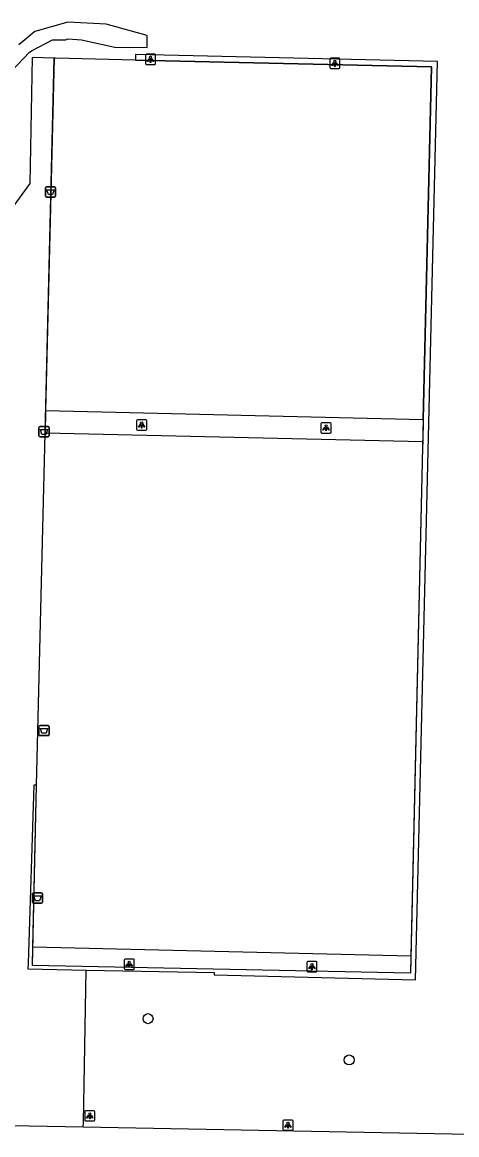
# Model space of a CAD drawing. Extents: x 161477 to 163040, y 383680 to 384868.
# Drawn here: x 161805.2 to 161847.7, y 384682.9 to 384791.5 of the extents above; entities that cross this region are included whole.
import ezdxf

# ---------------------------------------------------------------- set-up
doc = ezdxf.new("R2010")
doc.units = 0
for name, color, linetype in [('IMGEO_Afvalbak', 7, 'Continuous'), ('IMGEO_Boom', 7, 'Continuous'), ('IMGEO_Groenvoorziening', 7, 'Continuous'), ('IMGEO_Hek', 7, 'Continuous'), ('IMGEO_Lichtpunt', 7, 'Continuous'), ('IMGEO_Voetpad_onverhard', 7, 'Continuous'), ('IMGEO_Voetpad_open', 7, 'Continuous')]:
    doc.layers.add(name, color=color, linetype=linetype)

msp = doc.modelspace()

# ---------------------------------------------------------------- linework, layer by layer
at = {"layer": 'IMGEO_Afvalbak'}
for p, q in [((161807.52, 384774.5), (161807.52, 384775.3)), ((161807.52, 384775.3), (161807.52, 384774.5)), ((161807.62, 384775.4), (161808.4, 384775.4)), ((161808.4, 384775.4), (161807.62, 384775.4)), ((161808.5, 384775.3), (161808.5, 384774.5)), ((161808.5, 384774.5), (161808.5, 384775.3)), ((161808.4, 384774.4), (161807.62, 384774.4)), ((161807.62, 384774.4), (161808.4, 384774.4)), ((161806.88, 384751.11), (161806.88, 384751.91)), ((161806.88, 384751.91), (161806.88, 384751.11)), ((161806.98, 384752.01), (161807.76, 384752.01)), ((161807.76, 384752.01), (161806.98, 384752.01)), ((161807.76, 384751.01), (161806.98, 384751.01)), ((161806.98, 384751.01), (161807.76, 384751.01)), ((161807.86, 384751.91), (161807.86, 384751.11)), ((161807.86, 384751.11), (161807.86, 384751.91)), ((161806.98, 384722.86), (161807.76, 384722.86)), ((161807.76, 384722.86), (161806.98, 384722.86)), ((161806.88, 384721.96), (161806.88, 384722.76)), ((161806.88, 384722.76), (161806.88, 384721.96)), ((161807.76, 384721.86), (161806.98, 384721.86)), ((161806.98, 384721.86), (161807.76, 384721.86)), ((161807.86, 384722.76), (161807.86, 384721.96)), ((161807.86, 384721.96), (161807.86, 384722.76)), ((161806.34, 384706.52), (161807.12, 384706.52)), ((161807.12, 384706.52), (161806.34, 384706.52)), ((161806.24, 384705.62), (161806.24, 384706.42)), ((161806.24, 384706.42), (161806.24, 384705.62)), ((161807.12, 384705.52), (161806.34, 384705.52)), ((161806.34, 384705.52), (161807.12, 384705.52)), ((161807.22, 384706.42), (161807.22, 384705.62)), ((161807.22, 384705.62), (161807.22, 384706.42))]:
    msp.add_line(p, q, dxfattribs=at)
for points in [[(161807.66, 384775.11), (161808.36, 384775.11), (161808.21, 384774.64), (161807.81, 384774.64), (161807.66, 384775.11)], [(161807.02, 384751.72), (161807.72, 384751.72), (161807.57, 384751.25), (161807.17, 384751.25), (161807.02, 384751.72)], [(161807.02, 384722.57), (161807.72, 384722.57), (161807.57, 384722.1), (161807.17, 384722.1), (161807.02, 384722.57)], [(161806.38, 384706.23), (161807.08, 384706.23), (161806.93, 384705.76), (161806.53, 384705.76), (161806.38, 384706.23)]]:
    msp.add_lwpolyline(points, dxfattribs=at)
for centre, start, end in [((161807.62, 384775.3), 90, 180), ((161807.62, 384775.3), 90, 180), ((161808.4, 384775.3), 0, 90), ((161808.4, 384775.3), 360, 90), ((161807.62, 384774.5), 180, 270), ((161807.62, 384774.5), 180, 270), ((161808.4, 384774.5), 270, 0), ((161808.4, 384774.5), 270, 0), ((161806.98, 384751.91), 90, 180), ((161806.98, 384751.91), 90, 180), ((161806.98, 384751.11), 180, 270), ((161806.98, 384751.11), 180, 270), ((161807.76, 384751.91), 0, 90), ((161807.76, 384751.91), 360, 90), ((161807.76, 384751.11), 270, 0), ((161807.76, 384751.11), 270, 0), ((161806.98, 384722.76), 90, 180), ((161806.98, 384722.76), 90, 180), ((161807.76, 384722.76), 0, 90), ((161807.76, 384722.76), 360, 90), ((161806.98, 384721.96), 180, 270), ((161806.98, 384721.96), 180, 270), ((161807.76, 384721.96), 270, 0), ((161807.76, 384721.96), 270, 0), ((161806.34, 384706.42), 90, 180), ((161806.34, 384706.42), 90, 180), ((161807.12, 384706.42), 0, 90), ((161807.12, 384706.42), 360, 90), ((161806.34, 384705.62), 180, 270), ((161806.34, 384705.62), 180, 270), ((161807.12, 384705.62), 270, 0), ((161807.12, 384705.62), 270, 0)]:
    msp.add_arc(centre, 0.1, start, end, dxfattribs=at)
at = {"layer": 'IMGEO_Boom'}
for centre in [(161817.52, 384694.25), (161837.15, 384690.22)]:
    msp.add_circle(centre, 0.489, dxfattribs=at)
at = {"layer": 'IMGEO_Groenvoorziening'}
msp.add_lwpolyline([(161816.29, 384787.75), (161808.48, 384787.95), (161808.36, 384787.96)], dxfattribs=at)
at = {"layer": 'IMGEO_Hek'}
for points in [[(161806.65, 384717.02), (161807.45, 384750), (161808.36, 384787.96)], [(161816.29, 384787.75), (161845.17, 384787.09), (161844.31, 384750), (161843.13, 384698.68), (161806.23, 384699.43), (161806.65, 384717.02)]]:
    msp.add_lwpolyline(points, dxfattribs=at)
at = {"layer": 'IMGEO_Lichtpunt'}
for p, q in [((161817.27, 384788.23), (161817.27, 384787.43)), ((161817.27, 384788.23), (161817.27, 384787.43)), ((161818.17, 384788.33), (161817.36, 384788.33)), ((161818.17, 384788.33), (161817.36, 384788.33)), ((161818.26, 384787.43), (161818.26, 384788.23)), ((161818.26, 384787.43), (161818.26, 384788.23)), ((161836.16, 384787.94), (161835.35, 384787.94)), ((161836.16, 384787.94), (161835.35, 384787.94)), ((161817.36, 384787.33), (161818.17, 384787.33)), ((161817.36, 384787.33), (161818.17, 384787.33)), ((161835.26, 384787.84), (161835.26, 384787.04)), ((161835.26, 384787.84), (161835.26, 384787.04)), ((161835.35, 384786.94), (161836.16, 384786.94)), ((161835.35, 384786.94), (161836.16, 384786.94)), ((161836.25, 384787.04), (161836.25, 384787.84)), ((161836.25, 384787.04), (161836.25, 384787.84)), ((161816.4, 384752.56), (161816.4, 384751.76)), ((161816.4, 384752.56), (161816.4, 384751.76)), ((161817.3, 384752.66), (161816.49, 384752.66)), ((161817.3, 384752.66), (161816.49, 384752.66)), ((161817.39, 384751.76), (161817.39, 384752.56)), ((161817.39, 384751.76), (161817.39, 384752.56)), ((161834.4, 384752.28), (161834.4, 384751.48)), ((161834.4, 384752.28), (161834.4, 384751.48)), ((161835.3, 384752.38), (161834.49, 384752.38)), ((161835.3, 384752.38), (161834.49, 384752.38)), ((161835.39, 384751.48), (161835.39, 384752.28)), ((161835.39, 384751.48), (161835.39, 384752.28)), ((161816.49, 384751.66), (161817.3, 384751.66)), ((161816.49, 384751.66), (161817.3, 384751.66)), ((161834.49, 384751.38), (161835.3, 384751.38)), ((161834.49, 384751.38), (161835.3, 384751.38)), ((161816.09, 384700.06), (161815.28, 384700.06)), ((161816.09, 384700.06), (161815.28, 384700.06)), ((161815.19, 384699.96), (161815.19, 384699.16)), ((161815.19, 384699.96), (161815.19, 384699.16)), ((161815.28, 384699.06), (161816.09, 384699.06)), ((161815.28, 384699.06), (161816.09, 384699.06)), ((161816.18, 384699.16), (161816.18, 384699.96)), ((161816.18, 384699.16), (161816.18, 384699.96)), ((161833.02, 384699.73), (161833.02, 384698.93)), ((161833.02, 384699.73), (161833.02, 384698.93)), ((161833.92, 384699.83), (161833.11, 384699.83)), ((161833.92, 384699.83), (161833.11, 384699.83)), ((161834.01, 384698.93), (161834.01, 384699.73)), ((161834.01, 384698.93), (161834.01, 384699.73)), ((161833.11, 384698.83), (161833.92, 384698.83)), ((161833.11, 384698.83), (161833.92, 384698.83)), ((161811.34, 384685.17), (161811.34, 384684.37)), ((161811.34, 384685.17), (161811.34, 384684.37)), ((161812.24, 384685.27), (161811.43, 384685.27)), ((161812.24, 384685.27), (161811.43, 384685.27)), ((161812.33, 384684.37), (161812.33, 384685.17)), ((161812.33, 384684.37), (161812.33, 384685.17)), ((161811.43, 384684.27), (161812.24, 384684.27)), ((161811.43, 384684.27), (161812.24, 384684.27)), ((161830.68, 384684.26), (161830.68, 384683.46)), ((161830.68, 384684.26), (161830.68, 384683.46)), ((161831.58, 384684.36), (161830.77, 384684.36)), ((161831.58, 384684.36), (161830.77, 384684.36)), ((161831.67, 384683.46), (161831.67, 384684.26)), ((161831.67, 384683.46), (161831.67, 384684.26)), ((161830.77, 384683.36), (161831.58, 384683.36)), ((161830.77, 384683.36), (161831.58, 384683.36))]:
    msp.add_line(p, q, dxfattribs=at)
for points in [[(161817.64, 384787.9), (161817.68, 384787.87), (161817.49, 384787.61), (161817.45, 384787.63), (161817.64, 384787.9)], [(161817.74, 384787.85), (161817.79, 384787.85), (161817.79, 384787.53), (161817.74, 384787.53), (161817.74, 384787.85)], [(161817.85, 384787.87), (161817.89, 384787.9), (161818.08, 384787.63), (161818.04, 384787.61), (161817.85, 384787.87)], [(161835.63, 384787.51), (161835.67, 384787.48), (161835.48, 384787.22), (161835.44, 384787.24), (161835.63, 384787.51)], [(161835.73, 384787.46), (161835.78, 384787.46), (161835.78, 384787.14), (161835.73, 384787.14), (161835.73, 384787.46)], [(161835.84, 384787.48), (161835.88, 384787.51), (161836.07, 384787.24), (161836.03, 384787.22), (161835.84, 384787.48)], [(161816.77, 384752.23), (161816.81, 384752.2), (161816.62, 384751.94), (161816.58, 384751.96), (161816.77, 384752.23)], [(161816.87, 384752.18), (161816.92, 384752.18), (161816.92, 384751.86), (161816.87, 384751.86), (161816.87, 384752.18)], [(161816.98, 384752.2), (161817.02, 384752.23), (161817.21, 384751.96), (161817.17, 384751.94), (161816.98, 384752.2)], [(161834.77, 384751.95), (161834.81, 384751.92), (161834.62, 384751.66), (161834.58, 384751.68), (161834.77, 384751.95)], [(161834.87, 384751.9), (161834.92, 384751.9), (161834.92, 384751.58), (161834.87, 384751.58), (161834.87, 384751.9)], [(161834.98, 384751.92), (161835.02, 384751.95), (161835.21, 384751.68), (161835.17, 384751.66), (161834.98, 384751.92)], [(161815.56, 384699.63), (161815.6, 384699.6), (161815.41, 384699.34), (161815.37, 384699.36), (161815.56, 384699.63)], [(161815.66, 384699.58), (161815.71, 384699.58), (161815.71, 384699.26), (161815.66, 384699.26), (161815.66, 384699.58)], [(161815.77, 384699.6), (161815.81, 384699.63), (161816, 384699.36), (161815.96, 384699.34), (161815.77, 384699.6)], [(161833.39, 384699.4), (161833.43, 384699.37), (161833.24, 384699.11), (161833.2, 384699.13), (161833.39, 384699.4)], [(161833.49, 384699.35), (161833.54, 384699.35), (161833.54, 384699.03), (161833.49, 384699.03), (161833.49, 384699.35)], [(161833.6, 384699.37), (161833.64, 384699.4), (161833.83, 384699.13), (161833.79, 384699.11), (161833.6, 384699.37)], [(161811.71, 384684.84), (161811.75, 384684.81), (161811.56, 384684.55), (161811.52, 384684.57), (161811.71, 384684.84)], [(161811.92, 384684.81), (161811.96, 384684.84), (161812.15, 384684.57), (161812.11, 384684.55), (161811.92, 384684.81)], [(161811.81, 384684.79), (161811.86, 384684.79), (161811.86, 384684.47), (161811.81, 384684.47), (161811.81, 384684.79)], [(161831.05, 384683.93), (161831.09, 384683.9), (161830.9, 384683.64), (161830.86, 384683.66), (161831.05, 384683.93)], [(161831.15, 384683.88), (161831.2, 384683.88), (161831.2, 384683.56), (161831.15, 384683.56), (161831.15, 384683.88)], [(161831.26, 384683.9), (161831.3, 384683.93), (161831.49, 384683.66), (161831.45, 384683.64), (161831.26, 384683.9)]]:
    msp.add_lwpolyline(points, dxfattribs=at)
for centre in [(161817.77, 384788.03), (161835.76, 384787.64), (161816.9, 384752.36), (161834.9, 384752.08), (161815.69, 384699.76), (161833.52, 384699.53), (161811.84, 384684.97), (161831.18, 384684.06)]:
    msp.add_circle(centre, 0.0994, dxfattribs=at)
for centre, start, end in [((161817.36, 384788.23), 90, 180), ((161817.36, 384788.23), 90, 180), ((161818.17, 384788.23), 0, 90), ((161818.17, 384788.23), 0, 90), ((161835.35, 384787.84), 90, 180), ((161835.35, 384787.84), 90, 180), ((161836.16, 384787.84), 0, 90), ((161836.16, 384787.84), 0, 90), ((161817.36, 384787.43), 180, 270), ((161817.36, 384787.43), 180, 270), ((161818.17, 384787.43), 270, 0), ((161818.17, 384787.43), 270, 360), ((161835.35, 384787.04), 180, 270), ((161835.35, 384787.04), 180, 270), ((161836.16, 384787.04), 270, 0), ((161836.16, 384787.04), 270, 360), ((161816.49, 384752.56), 90, 180), ((161816.49, 384752.56), 90, 180), ((161817.3, 384752.56), 0, 90), ((161817.3, 384752.56), 0, 90), ((161834.49, 384752.28), 90, 180), ((161834.49, 384752.28), 90, 180), ((161835.3, 384752.28), 0, 90), ((161835.3, 384752.28), 0, 90), ((161816.49, 384751.76), 180, 270), ((161816.49, 384751.76), 180, 270), ((161817.3, 384751.76), 270, 0), ((161817.3, 384751.76), 270, 360), ((161834.49, 384751.48), 180, 270), ((161834.49, 384751.48), 180, 270), ((161835.3, 384751.48), 270, 0), ((161835.3, 384751.48), 270, 360), ((161815.28, 384699.96), 90, 180), ((161815.28, 384699.96), 90, 180), ((161816.09, 384699.96), 0, 90), ((161816.09, 384699.96), 0, 90), ((161815.28, 384699.16), 180, 270), ((161815.28, 384699.16), 180, 270), ((161816.09, 384699.16), 270, 0), ((161816.09, 384699.16), 270, 360), ((161833.11, 384699.73), 90, 180), ((161833.11, 384699.73), 90, 180), ((161833.11, 384698.93), 180, 270), ((161833.11, 384698.93), 180, 270), ((161833.92, 384699.73), 0, 90), ((161833.92, 384699.73), 0, 90), ((161833.92, 384698.93), 270, 0), ((161833.92, 384698.93), 270, 360), ((161811.43, 384685.17), 90, 180), ((161811.43, 384685.17), 90, 180), ((161812.24, 384685.17), 0, 90), ((161812.24, 384685.17), 0, 90), ((161811.43, 384684.37), 180, 270), ((161811.43, 384684.37), 180, 270), ((161812.24, 384684.37), 270, 0), ((161812.24, 384684.37), 270, 360), ((161830.77, 384684.26), 90, 180), ((161830.77, 384684.26), 90, 180), ((161831.58, 384684.26), 0, 90), ((161831.58, 384684.26), 0, 90), ((161830.77, 384683.46), 180, 270), ((161830.77, 384683.46), 180, 270), ((161831.58, 384683.46), 270, 0), ((161831.58, 384683.46), 270, 360)]:
    msp.add_arc(centre, 0.0946, start, end, dxfattribs=at)
at = {"layer": 'IMGEO_Voetpad_onverhard'}
msp.add_lwpolyline([(161802.85, 384785.3), (161805.94, 384788.55), (161806.2, 384788.71), (161808.2, 384789.75), (161809.46, 384789.74), (161809.72, 384789.83), (161811.04, 384789.73), (161814.27, 384789.03), (161817.44, 384789), (161817.44, 384790.17), (161813.45, 384791.27), (161809.7, 384791.45), (161806.47, 384790.55), (161804.92, 384789.26)], dxfattribs=at)
at = {"layer": 'IMGEO_Voetpad_open'}
for points in [[(161808.36, 384787.96), (161806.22, 384788.01), (161805.99, 384775.72), (161802.94, 384771.55), (161802.45, 384750), (161801.24, 384697.35), (161789.81, 384697.57), (161788.11, 384696.64), (161787.93, 384696.54)], [(161808.36, 384787.96), (161807.53, 384753.57)], [(161811.49, 384698.99), (161823.99, 384698.74), (161823.99, 384698.51), (161843.63, 384698.04), (161845.76, 384787.62), (161816.3, 384788.3), (161816.29, 384787.75)], [(161844.38, 384752.71), (161845.17, 384787.09), (161816.29, 384787.75)], [(161807.53, 384753.57), (161807.48, 384751.4)], [(161807.53, 384753.57), (161844.38, 384752.71)], [(161844.38, 384752.71), (161844.33, 384750.54)], [(161806.65, 384717.02), (161807.45, 384750), (161807.48, 384751.4)], [(161807.48, 384751.4), (161844.33, 384750.54)], [(161844.33, 384750.54), (161844.31, 384750), (161843.17, 384700.34)], [(161806.65, 384717.02), (161806.36, 384717.02), (161805.81, 384699.65), (161805.79, 384699.1), (161811.49, 384698.99)], [(161806.27, 384701.21), (161806.65, 384717.02)], [(161843.17, 384700.34), (161843.13, 384698.68), (161806.23, 384699.43), (161806.27, 384701.21)], [(161843.17, 384700.34), (161806.27, 384701.21)], [(161811.2, 384683.66), (161811.21, 384684.11), (161811.49, 384698.99)], [(161811.2, 384683.66), (161797.12, 384683.92), (161797.2, 384687.17), (161795.31, 384689.23), (161790.12, 384689.35), (161790.2, 384694.63), (161788.36, 384696.52), (161787.93, 384696.54)], [(161850.61, 384682.93), (161811.2, 384683.66)]]:
    msp.add_lwpolyline(points, dxfattribs=at)

doc.saveas('drawing.dxf')
